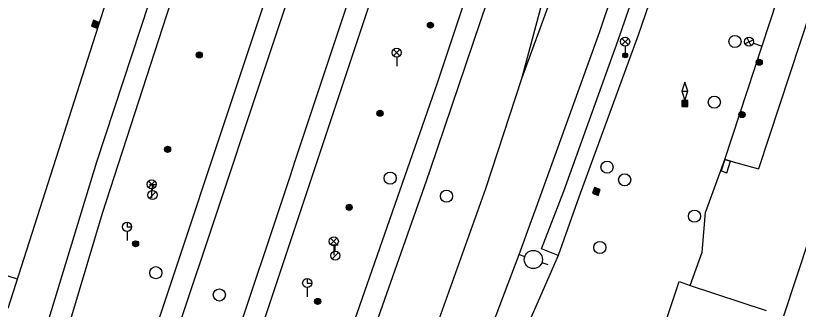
# Model space of a CAD drawing. Extents: x -596229 to -595156, y -1161237 to -1159376.
# Drawn here: x -596054.8 to -595990.3, y -1160011 to -1159986.8 of the extents above; entities that cross this region are included whole.
import ezdxf

# ---------------------------------------------------------------- set-up
doc = ezdxf.new("R2010")
doc.units = 0
for name, color, linetype in [('Level 12', 7, 'Continuous'), ('Level 24', 7, 'Continuous'), ('Level 25', 7, 'Continuous'), ('Level 26', 7, 'Continuous'), ('Level 27', 7, 'Continuous'), ('Level 28', 7, 'Continuous'), ('Level 33', 7, 'Continuous'), ('TM - budovy zdene_ betonove - VP', 7, 'Continuous'), ('TM - CD - osa koleji', 7, 'Continuous'), ('TM - horni hrana svahu', 7, 'Continuous'), ('TM - letecke snimky - pomocna linie', 7, 'Continuous'), ('TM - rozhrani ploch obecne - VP', 7, 'Continuous'), ('TM - srafovani', 7, 'Continuous')]:
    doc.layers.add(name, color=color, linetype=linetype)

msp = doc.modelspace()

# ---------------------------------------------------------------- linework, layer by layer
at = {"layer": 'Level 12'}
for p, q in [((-596013.3, -1160006.45), (-596012.828, -1160006.615)), ((-596011.412, -1160007.111), (-596010.94, -1160007.276))]:
    msp.add_line(p, q, dxfattribs=at)
msp.add_circle((-596012.12, -1160006.863), 0.75, dxfattribs=at)
at = {"layer": 'Level 24'}
msp.add_lwpolyline([(-595996.171, -1159999.722), (-595995.872, -1159998.767), (-595996.349, -1159998.618), (-595996.648, -1159999.573)], close=True, dxfattribs=at)
at = {"layer": 'Level 25'}
for points in [[(-596048.55, -1159987.64), (-596048.08, -1159987.81), (-596047.91, -1159987.34), (-596048.38, -1159987.17)], [(-596048.486, -1159987.61), (-596048.11, -1159987.746), (-596047.974, -1159987.37), (-596048.35, -1159987.234)], [(-596048.422, -1159987.58), (-596048.14, -1159987.682), (-596048.038, -1159987.4), (-596048.32, -1159987.298)], [(-596048.358, -1159987.55), (-596048.17, -1159987.618), (-596048.102, -1159987.43), (-596048.29, -1159987.362)], [(-596048.294, -1159987.52), (-596048.2, -1159987.554), (-596048.166, -1159987.46), (-596048.26, -1159987.426)], [(-596007.26, -1160001.41), (-596006.79, -1160001.58), (-596006.62, -1160001.11), (-596007.09, -1160000.94)], [(-596007.196, -1160001.38), (-596006.82, -1160001.516), (-596006.684, -1160001.14), (-596007.06, -1160001.004)], [(-596007.132, -1160001.35), (-596006.85, -1160001.452), (-596006.748, -1160001.17), (-596007.03, -1160001.068)], [(-596007.068, -1160001.32), (-596006.88, -1160001.388), (-596006.812, -1160001.2), (-596007, -1160001.132)], [(-596007.004, -1160001.29), (-596006.91, -1160001.324), (-596006.876, -1160001.23), (-596006.97, -1160001.196)]]:
    msp.add_lwpolyline(points, close=True, dxfattribs=at)
for centre, radius in [((-596020.61, -1159987.57), 0.25), ((-596020.61, -1159987.57), 0.2), ((-596020.61, -1159987.57), 0.15), ((-596020.61, -1159987.57), 0.1), ((-596020.61, -1159987.57), 0.05), ((-596039.66, -1159990.02), 0.25), ((-596039.66, -1159990.02), 0.2), ((-596039.66, -1159990.02), 0.15), ((-596039.66, -1159990.02), 0.1), ((-596039.66, -1159990.02), 0.05), ((-595993.51, -1159990.62), 0.25), ((-595993.51, -1159990.62), 0.2), ((-595993.51, -1159990.62), 0.15), ((-595993.51, -1159990.62), 0.1), ((-595993.51, -1159990.62), 0.05), ((-596024.76, -1159994.82), 0.25), ((-596024.76, -1159994.82), 0.2), ((-596024.76, -1159994.82), 0.15), ((-596024.76, -1159994.82), 0.1), ((-596024.76, -1159994.82), 0.05), ((-595994.93, -1159994.93), 0.25), ((-595994.93, -1159994.93), 0.2), ((-595994.93, -1159994.93), 0.15), ((-595994.93, -1159994.93), 0.1), ((-595994.93, -1159994.93), 0.05), ((-596042.27, -1159997.79), 0.25), ((-596042.27, -1159997.79), 0.2), ((-596042.27, -1159997.79), 0.15), ((-596042.27, -1159997.79), 0.1), ((-596042.27, -1159997.79), 0.05), ((-596027.3, -1160002.57), 0.25), ((-596027.3, -1160002.57), 0.2), ((-596027.3, -1160002.57), 0.15), ((-596027.3, -1160002.57), 0.1), ((-596027.3, -1160002.57), 0.05), ((-596044.9, -1160005.57), 0.25), ((-596044.9, -1160005.57), 0.2), ((-596044.9, -1160005.57), 0.15), ((-596044.9, -1160005.57), 0.1), ((-596044.9, -1160005.57), 0.05), ((-596029.9, -1160010.31), 0.25), ((-596029.9, -1160010.31), 0.2), ((-596029.9, -1160010.31), 0.15), ((-596029.9, -1160010.31), 0.1), ((-596029.9, -1160010.31), 0.05)]:
    msp.add_circle(centre, radius, dxfattribs=at)
at = {"layer": 'Level 26'}
msp.add_line((-595999.9, -1159993.01), (-595999.4, -1159993.01), dxfattribs=at)
msp.add_lwpolyline([(-595999.65, -1159992.26), (-595999.9, -1159993.01), (-595999.65, -1159993.76), (-595999.4, -1159993.01), (-595999.65, -1159992.26)], dxfattribs=at)
for points in [[(-595999.9, -1159994.26), (-595999.4, -1159994.26), (-595999.4, -1159993.76), (-595999.9, -1159993.76)], [(-595999.85, -1159994.21), (-595999.45, -1159994.21), (-595999.45, -1159993.81), (-595999.85, -1159993.81)], [(-595999.8, -1159994.16), (-595999.5, -1159994.16), (-595999.5, -1159993.86), (-595999.8, -1159993.86)], [(-595999.75, -1159994.11), (-595999.55, -1159994.11), (-595999.55, -1159993.91), (-595999.75, -1159993.91)], [(-595999.7, -1159994.06), (-595999.6, -1159994.06), (-595999.6, -1159993.96), (-595999.7, -1159993.96)]]:
    msp.add_lwpolyline(points, close=True, dxfattribs=at)
at = {"layer": 'Level 27'}
for centre in [(-595995.51, -1159988.92), (-595997.21, -1159993.91), (-596006.05, -1159999.26), (-596023.92, -1160000.16), (-596004.6, -1160000.31), (-596019.28, -1160001.65), (-595998.85, -1160003.3), (-596006.65, -1160005.88), (-596043.23, -1160007.95), (-596038, -1160009.78)]:
    msp.add_circle(centre, 0.5, dxfattribs=at)
at = {"layer": 'Level 28'}
for p, q in [((-596043.76, -1160000.675), (-596043.26, -1160000.675)), ((-596043.51, -1160001.175), (-596043.51, -1160000.675)), ((-596043.768, -1160001.822), (-596043.238, -1160001.292)), ((-596028.7, -1160005.665), (-596028.2, -1160005.665)), ((-596028.45, -1160006.165), (-596028.45, -1160005.665)), ((-596028.708, -1160006.812), (-596028.178, -1160006.282))]:
    msp.add_line(p, q, dxfattribs=at)
for centre in [(-596043.51, -1160001.55), (-596028.45, -1160006.54)]:
    msp.add_circle(centre, 0.375, dxfattribs=at)
at = {"layer": 'Level 33'}
for p, q in [((-596004.825, -1159989.19), (-596004.295, -1159988.66)), ((-596004.825, -1159988.66), (-596004.295, -1159989.19)), ((-595994.683, -1159989.103), (-595994.013, -1159988.767)), ((-595994.18, -1159989.27), (-595994.516, -1159988.6)), ((-596004.56, -1159989.3), (-596004.56, -1159990.05)), ((-595993.992, -1159989.054), (-595993.28, -1159989.29)), ((-596023.645, -1159990.09), (-596023.115, -1159989.56)), ((-596023.645, -1159989.56), (-596023.115, -1159990.09)), ((-596023.38, -1159990.2), (-596023.38, -1159990.95)), ((-596043.845, -1160000.93), (-596043.315, -1160000.4)), ((-596043.845, -1160000.4), (-596043.315, -1160000.93)), ((-596043.58, -1160001.04), (-596043.58, -1160001.79)), ((-596045.61, -1160004.55), (-596045.61, -1160005.3)), ((-596028.835, -1160005.64), (-596028.305, -1160005.11)), ((-596028.835, -1160005.11), (-596028.305, -1160005.64)), ((-596028.57, -1160005.75), (-596028.57, -1160006.5)), ((-596030.76, -1160009.18), (-596030.76, -1160009.93))]:
    msp.add_line(p, q, dxfattribs=at)
for points in [[(-596045.61, -1160003.8), (-596045.61, -1160004.175), (-596045.235, -1160004.175)], [(-596030.76, -1160008.43), (-596030.76, -1160008.805), (-596030.385, -1160008.805)]]:
    msp.add_lwpolyline(points, dxfattribs=at)
for centre, radius in [((-596004.56, -1159988.925), 0.375), ((-595994.348, -1159988.935), 0.375), ((-596023.38, -1159989.825), 0.375), ((-596004.56, -1159990.05), 0.2), ((-596004.56, -1159990.05), 0.145), ((-596004.56, -1159990.05), 0.0876), ((-596043.58, -1160000.665), 0.375), ((-596045.61, -1160004.175), 0.375), ((-596028.57, -1160005.375), 0.375), ((-596030.76, -1160008.805), 0.375)]:
    msp.add_circle(centre, radius, dxfattribs=at)
at = {"layer": 'TM - budovy zdene_ betonove - VP'}
for points in [[(-595989.28, -1159986.42), (-595993.58, -1159999.41)], [(-595997.94, -1160002.98), (-595996.35, -1159998.62)], [(-595996.35, -1159998.62), (-595993.58, -1159999.41)], [(-595998.21, -1160006.27), (-595997.94, -1160002.98)], [(-595989.4, -1160005.14), (-595991.52, -1160011.53)], [(-595999.19, -1160008.99), (-595998.21, -1160006.27)], [(-596003.6, -1160019.11), (-596000.12, -1160008.68)], [(-596000.12, -1160008.68), (-595999.19, -1160008.99)], [(-595999.19, -1160008.99), (-595992.94, -1160011.06)]]:
    msp.add_lwpolyline(points, dxfattribs=at)
at = {"layer": 'TM - CD - osa koleji'}
for points in [[(-596063.39, -1160052.03), (-596062.11, -1160046.98), (-596055.57, -1160023.29), (-596048.11, -1159998.81), (-596041.62, -1159979.11), (-596033.28, -1159954.05), (-596023.17, -1159923.65), (-596015.4, -1159900.32)], [(-596053.68, -1160049.35), (-596049.86, -1160037.86), (-596042.9, -1160017.06), (-596036.68, -1159998.42), (-596036.26, -1159997.16), (-596027.07, -1159969.63), (-596011.43, -1159922.75), (-596005.23, -1159904.16)], [(-596048.11, -1160047.8), (-596045.33, -1160039.48), (-596037.1, -1160014.81), (-596032.15, -1159999.96), (-596031.74, -1159998.73), (-596022.53, -1159971.07), (-596006.97, -1159924.37), (-596000.79, -1159905.84)], [(-596013.07, -1159991.96), (-596006.05, -1159965.8), (-596002.02, -1159949.89), (-595995.55, -1159924.29), (-595990.68, -1159909.68)], [(-596013.07, -1159991.96), (-596009.52, -1159982.28), (-596004.19, -1159966.35), (-595999.06, -1159950.82), (-595990.83, -1159925.98), (-595986.02, -1159911.46)], [(-596019.19, -1160022), (-596013.3, -1160006.45), (-596012.27, -1160003.65), (-596011.88, -1160002.6), (-596006.64, -1159988.1), (-596002.76, -1159976.57), (-595994.52, -1159951.94), (-595986.47, -1159927.78), (-595981.61, -1159913.13)], [(-596037.32, -1160044.82), (-596035.72, -1160040.82), (-596026.45, -1160016.05), (-596020.92, -1160000.39), (-596020.59, -1159999.42), (-596014.14, -1159980.34), (-596009.09, -1159965.07), (-596003.85, -1159949.3), (-595998.57, -1159933.4), (-595995.55, -1159924.29)], [(-596029.98, -1160039.23), (-596021.94, -1160017.55), (-596016.03, -1160001.02), (-596013.07, -1159991.96)]]:
    msp.add_lwpolyline(points, dxfattribs=at)
at = {"layer": 'TM - horni hrana svahu'}
msp.add_lwpolyline([(-596055.4, -1160010.87), (-596045.77, -1159980.73), (-596028.29, -1159928.04)], dxfattribs=at)
at = {"layer": 'TM - letecke snimky - pomocna linie'}
msp.add_lwpolyline([(-596010.08, -1160006.53), (-596016.66, -1160021.56), (-596021.21, -1160032.66)], dxfattribs=at)
at = {"layer": 'TM - rozhrani ploch obecne - VP'}
for points in [[(-596022.2, -1159975.48), (-596039.2, -1160026.49)], [(-596020.02, -1159992.31), (-596015.18, -1159977.79)], [(-596032.17, -1159979.27), (-596047.13, -1160024.22)], [(-596047.62, -1160003.06), (-596040.65, -1159981.53)], [(-596011.46, -1160005.98), (-596009.61, -1160001.24), (-596005.13, -1159988.8), (-596002.78, -1159981.92)], [(-596001.43, -1159982.37), (-596003.48, -1159988.38), (-596008.38, -1160001.72), (-596010.08, -1160006.53)], [(-595996.35, -1159998.62), (-595992.02, -1159985.51)], [(-596027.66, -1160014.18), (-596020.02, -1159992.31)], [(-596053.33, -1160022.06), (-596047.62, -1160003.06)], [(-596010.08, -1160006.53), (-596011.46, -1160005.98)]]:
    msp.add_lwpolyline(points, dxfattribs=at)
at = {"layer": 'TM - srafovani'}
msp.add_lwpolyline([(-596054.63, -1160008.47), (-596063.06, -1160005.78)], dxfattribs=at)

doc.saveas('drawing.dxf')
